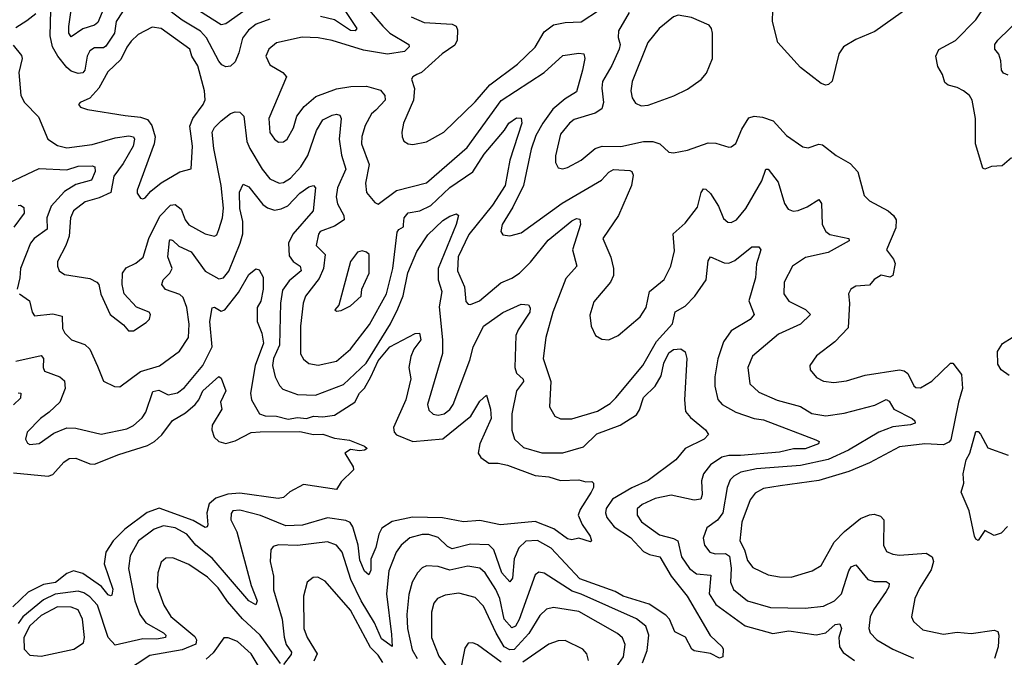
# Model space of a CAD drawing. Extents: x 1954683 to 2060285, y 904798 to 1016299.
# Tile 358 of 472: x 2006971 to 2011239, y 998149 to 1000913. Entities that reach past the tile are written whole.
import ezdxf

# ---------------------------------------------------------------- set-up
doc = ezdxf.new("R2010")
doc.units = 0

msp = doc.modelspace()

# ---------------------------------------------------------------- linework, layer by layer
at = {"layer": '0CON10XD'}
for points in [[(2007395, 1001105.9), (2007309.4, 1000900.6), (2007295, 1000888.8), (2007245, 1000873.2), (2007195, 1000839.4), (2007184.8, 1000854.8), (2007183.9, 1000883.9), (2007205.1, 1001025.1)], [(2007445, 1000989.5), (2007388.8, 1000905), (2007382.4, 1000855), (2007345, 1000797.9), (2007335, 1000791.8), (2007295, 1000790.7), (2007275, 1000778.9), (2007264.2, 1000755), (2007254, 1000695), (2007245, 1000683.3), (2007225, 1000680.3), (2007195, 1000690.5), (2007175, 1000706.4), (2007136.3, 1000755), (2007114.1, 1000795), (2007103.7, 1000843.7), (2007106.8, 1000955)], [(2008056, 1000915), (2007996.6, 1000893.4), (2007962.5, 1000867.5), (2007936.7, 1000833.3), (2007921.1, 1000768.9), (2007905, 1000730.6), (2007885, 1000711.5), (2007865, 1000708.7), (2007847.4, 1000717.4), (2007835, 1000732.9), (2007780.5, 1000835), (2007755, 1000863.3), (2007675, 1000911.7), (2007593.3, 1000973.3)], [(2007952.4, 1000957.6), (2007865, 1000894.6), (2007845, 1000891.2), (2007750.8, 1000950.8)], [(2008485.3, 1000955), (2008544.8, 1000884.8), (2008576.2, 1000855), (2008657.8, 1000805), (2008659.5, 1000795), (2008638.6, 1000775), (2008566.1, 1000763.9), (2008461.4, 1000781.4), (2008325, 1000823.6), (2008265.4, 1000834.6), (2008195, 1000837.7), (2008085, 1000812.2), (2008051.1, 1000785), (2008037.8, 1000755), (2008055, 1000717.5), (2008112, 1000685), (2008127.1, 1000665), (2008051.5, 1000485), (2008054.7, 1000424.7), (2008075, 1000395.7), (2008092.8, 1000382.8), (2008115, 1000383.1), (2008130.6, 1000395), (2008157.7, 1000445), (2008172.1, 1000495), (2008203.7, 1000536.3), (2008255, 1000579.7), (2008345, 1000614.1), (2008406.1, 1000623.9), (2008475, 1000625.7), (2008535, 1000607.4), (2008554, 1000585), (2008554.7, 1000565), (2008515, 1000521.3), (2008496.2, 1000505), (2008469.1, 1000455), (2008453.8, 1000406.2), (2008452.4, 1000375), (2008485.8, 1000285), (2008470, 1000205), (2008473.7, 1000163.7), (2008510.3, 1000120.3), (2008525, 1000114.3), (2008605, 1000172.7), (2008735, 1000205.5), (2008911.3, 1000358.7), (2009057.7, 1000562.3), (2009245, 1000684.2), (2009325, 1000757.5), (2009395, 1000767.9), (2009416.7, 1000765), (2009420.6, 1000745), (2009410, 1000695), (2009385, 1000600), (2009335, 1000570.7), (2009282.5, 1000525), (2009238, 1000465), (2009208.7, 1000411.3), (2009188.1, 1000351.9), (2009154.8, 1000195), (2009108.9, 1000101.1), (2009063.1, 1000025), (2009056.2, 999995), (2009065, 999981.2), (2009095, 999976), (2009145, 999990), (2009321.8, 1000118.2), (2009492.9, 1000217.1), (2009525, 1000252.7), (2009545, 1000263.2), (2009615, 1000258.9), (2009624.5, 1000254.5), (2009629.6, 1000239.6), (2009622.4, 1000195), (2009566.1, 1000063.9), (2009498.6, 999965), (2009533.4, 999883.4), (2009545.6, 999835), (2009544.4, 999805), (2009532.5, 999775), (2009459.1, 999690.9), (2009442.3, 999632.3), (2009448.8, 999585), (2009467.5, 999545), (2009495, 999528.8), (2009525, 999526.2), (2009565, 999544), (2009660, 999625), (2009686.9, 999665), (2009700.6, 999735), (2009765, 999786.7), (2009793.1, 999845), (2009809.2, 999910.8), (2009803.5, 999985), (2009855, 1000031.5), (2009909, 1000101), (2009925, 1000163.8), (2009935, 1000180), (2009945, 1000178.6), (2009965, 1000159.4), (2010000, 1000105), (2010022.2, 1000052.2), (2010040, 1000035), (2010055, 1000034.4), (2010077.5, 1000045), (2010119.1, 1000095), (2010187.3, 1000215), (2010204.7, 1000265.3), (2010215, 1000265.8), (2010258.3, 1000208.3), (2010286, 1000116), (2010302.6, 1000092.6), (2010323.8, 1000083.8), (2010345, 1000085.5), (2010385, 1000101.8), (2010435, 1000134.3), (2010445.9, 1000115.9), (2010450, 1000025), (2010465, 999995.7), (2010482.6, 999982.6), (2010565, 999965.5), (2010566.9, 999955), (2010475.5, 999904.5), (2010377, 999883), (2010320.9, 999845), (2010284.6, 999775), (2010283.5, 999725), (2010305, 999693.6), (2010377.5, 999657.5), (2010399.4, 999635), (2010355, 999593.2), (2010259.4, 999550.6), (2010147.5, 999455), (2010127.3, 999405), (2010136.5, 999335), (2010175, 999299.1), (2010254.1, 999264.1), (2010355, 999236.9), (2010405, 999206.4), (2010465, 999195.8), (2010545, 999208), (2010677.1, 999242.9), (2010726.7, 999266.7), (2010739.9, 999259.9), (2010760.4, 999225), (2010840, 999185), (2010851.1, 999175), (2010851.9, 999165), (2010832.7, 999157.2), (2010755, 999148.1), (2010695, 999125.5), (2010562.8, 999047.2), (2010475, 999007.2), (2010355, 998981.2), (2010165, 998966.2), (2010097.5, 998952.5), (2010066.4, 998935), (2010051.2, 998918.8), (2010037.5, 998885), (2010018.4, 998775), (2009996.2, 998743.8), (2009949.3, 998710.7), (2009933.4, 998666.6), (2009939.2, 998635), (2009963.1, 998605), (2009985, 998598.4), (2010029.9, 998599.9), (2010048, 998588), (2010054.8, 998535.2), (2010051.4, 998475), (2010065, 998442.9), (2010125.7, 998395), (2010225, 998366.1), (2010375, 998361.8), (2010455, 998370.7), (2010502.5, 998395), (2010532.5, 998425), (2010565.3, 998525), (2010575, 998542.2), (2010595, 998550.6), (2010647.2, 998487.2), (2010675, 998478.4), (2010727.4, 998477.4), (2010739.6, 998469.6), (2010738.8, 998455), (2010727.3, 998435), (2010671.8, 998355), (2010657.2, 998325), (2010651.8, 998275), (2010657.5, 998255), (2010685.7, 998225.7), (2010755, 998184.2), (2010845, 998146.2)], [(2008375, 1000961.4), (2008432.5, 1000875), (2008424.6, 1000865.4), (2008405, 1000866.9), (2008335, 1000911.9), (2008275, 1000926.5)], [(2008668.6, 1000925), (2008725, 1000900.5), (2008845, 1000894), (2008863.3, 1000885), (2008868.8, 1000868.8), (2008867.8, 1000825), (2008857.1, 1000802.9), (2008802.5, 1000765), (2008712.2, 1000685), (2008692.5, 1000675), (2008674.8, 1000665.3), (2008670, 1000655), (2008681.8, 1000615), (2008677.9, 1000565), (2008634.5, 1000465), (2008628.1, 1000425), (2008628.6, 1000405), (2008636.9, 1000386.9), (2008655, 1000375.8), (2008675, 1000372.9), (2008735, 1000383.3), (2008809.4, 1000425), (2008945, 1000556.7), (2009009.5, 1000630.5), (2009129, 1000721), (2009205.9, 1000794.1), (2009245, 1000860), (2009285, 1000890.5), (2009335, 1000900.9), (2009405, 1000904.6), (2009484.4, 1000955.6)], [(2009612.5, 1000945), (2009566.4, 1000865), (2009565.8, 1000835.8), (2009573.9, 1000805), (2009569.2, 1000785), (2009538.1, 1000715), (2009496.7, 1000645), (2009494.3, 1000615.7), (2009502, 1000555), (2009493.7, 1000526.3), (2009465, 1000507.5), (2009375, 1000480), (2009354.6, 1000465), (2009315, 1000417.5), (2009293.6, 1000323.6), (2009293.6, 1000293.6), (2009305, 1000270.8), (2009325, 1000266.9), (2009345, 1000272.5), (2009405, 1000304.5), (2009465.7, 1000354.3), (2009495.7, 1000364.3), (2009576.2, 1000363.8), (2009675, 1000385.3), (2009714.7, 1000385.3), (2009745.5, 1000375), (2009785, 1000339.2), (2009805, 1000335.7), (2009865, 1000348.2), (2009955, 1000380), (2009988.2, 1000378.2), (2010045, 1000360), (2010055, 1000362), (2010075, 1000376.7), (2010101.2, 1000438.8), (2010131.7, 1000488.3), (2010155, 1000495.6), (2010191.2, 1000491.2), (2010237.5, 1000475), (2010295, 1000411.4), (2010365, 1000362), (2010388.3, 1000358.3), (2010435, 1000374.4), (2010451.3, 1000371.3), (2010510, 1000325), (2010570.4, 1000290.4), (2010603.6, 1000253.6), (2010630.9, 1000150.9), (2010655, 1000128), (2010735, 1000084.3), (2010758.1, 1000065), (2010769.5, 1000045), (2010768.5, 1000011.5), (2010728.6, 999915), (2010758.9, 999875), (2010766.2, 999856.2), (2010755.4, 999804.6), (2010742.9, 999797.1), (2010705, 999805.6), (2010675, 999787.8), (2010655, 999761.9), (2010595, 999757.5), (2010573.8, 999745), (2010563.8, 999725), (2010568.1, 999685), (2010561.8, 999578.2), (2010503.7, 999516.3), (2010425, 999456), (2010396, 999415), (2010397.5, 999395), (2010425, 999362.9), (2010455, 999347.1), (2010499.7, 999340.3), (2010555, 999348.5), (2010635, 999372.7), (2010785, 999395.3), (2010805, 999391.3), (2010820.2, 999380.3), (2010846.2, 999326.2), (2010855, 999319.4), (2010875, 999318.1), (2010925, 999346.9), (2011005, 999424), (2011015, 999424.2), (2011053.1, 999375), (2011058.1, 999315), (2011040, 999255), (2011007.3, 999092.7), (2010998.6, 999081.4), (2010975, 999070.6), (2010895, 999074.7), (2010785, 999061.3), (2010655, 998992.2), (2010565, 998954.3), (2010435, 998915.6), (2010267, 998893), (2010195, 998880.7), (2010158.5, 998861.5), (2010137.9, 998832.1), (2010100.8, 998735), (2010093.1, 998655), (2010113.2, 998615), (2010125, 998569.2), (2010148.8, 998538.8), (2010215, 998506.8), (2010265, 998498.7), (2010315, 998497.5), (2010406.2, 998523.8), (2010445, 998547.5), (2010501.2, 998648.8), (2010545.7, 998694.3), (2010615, 998751.1), (2010655, 998767.7), (2010675, 998769.6), (2010701.7, 998761.7), (2010716.5, 998745), (2010715.4, 998635), (2010728.8, 998608.8), (2010755, 998596.9), (2010785, 998592.8), (2010900.2, 998600.2), (2010925.5, 998585), (2010931.8, 998565), (2010921.5, 998528.5), (2010871.7, 998448.3), (2010850.4, 998405), (2010837.1, 998325), (2010844.5, 998304.5), (2010885, 998268.9), (2010975, 998250), (2011035, 998258.5), (2011095, 998252.7), (2011195, 998266.9), (2011210.7, 998260.7), (2011215.5, 998245.5), (2011211.8, 998195), (2011195.6, 998145)], [(2010836.2, 1000975), (2010677.8, 1000862.2), (2010595, 1000827.1), (2010541.2, 1000795), (2010522, 1000765), (2010492.9, 1000647.1), (2010477.1, 1000632.9), (2010465, 1000630), (2010445, 1000636.7), (2010355, 1000705.5), (2010257.7, 1000815), (2010234.4, 1000905), (2010236, 1000954)], [(2011270, 1000315), (2011229.9, 1000280.1), (2011183.2, 1000276.8), (2011155, 1000266), (2011145, 1000270), (2011114.4, 1000375), (2011114.5, 1000485), (2011099.2, 1000565), (2011088, 1000585), (2011061.2, 1000605), (2011035, 1000620), (2010995, 1000630), (2010980.9, 1000640.9), (2010970.5, 1000675), (2010950.5, 1000710.5), (2010941.5, 1000755), (2010955, 1000784.3), (2011027.6, 1000822.4), (2011115, 1000912), (2011157.5, 1000975)], [(2007041, 1000939), (2007001.9, 1000908.1), (2006955, 1000877.8)], [(2009665, 1000540), (2009695, 1000543.1), (2009806.9, 1000583.1), (2009865, 1000611.9), (2009925.5, 1000654.5), (2009948, 1000682), (2009974.3, 1000745), (2009974.2, 1000855), (2009970, 1000875), (2009959.4, 1000889.4), (2009882.4, 1000922.4), (2009825, 1000933.3), (2009805, 1000926.2), (2009743.1, 1000875), (2009693.1, 1000815), (2009626.5, 1000645), (2009620, 1000605), (2009625.6, 1000575), (2009640.7, 1000550.7), (2009665, 1000540)], [(2011255, 1000672.2), (2011235, 1000682), (2011226.9, 1000695), (2011223.3, 1000735), (2011215, 1000764), (2011197.1, 1000785), (2011198.2, 1000805), (2011210.9, 1000825), (2011315, 1000925.3)], [(2007505, 1000136.2), (2007515, 1000141.2), (2007540, 1000170), (2007585, 1000205.5), (2007665, 1000253.2), (2007715, 1000266.7), (2007720.9, 1000365), (2007708.9, 1000451.1), (2007721.2, 1000485), (2007766.4, 1000545), (2007774.6, 1000565.4), (2007772.9, 1000605), (2007743.3, 1000713.3), (2007716.7, 1000755), (2007709.1, 1000785), (2007585, 1000875.3), (2007545, 1000880.4), (2007485, 1000848.8), (2007455, 1000820.7), (2007435, 1000794.5), (2007409.4, 1000740.6), (2007353, 1000687), (2007313.6, 1000616.4), (2007275, 1000572.5), (2007233.3, 1000555), (2007226.7, 1000545), (2007235, 1000534.2), (2007265, 1000523.3), (2007428.3, 1000498.2), (2007495, 1000490.6), (2007525, 1000480.6), (2007543.7, 1000455), (2007557.8, 1000405), (2007554.7, 1000375), (2007480, 1000175), (2007481.1, 1000161.1), (2007495, 1000140), (2007505, 1000136.2)], [(2006942.3, 1000802.3), (2006978.5, 1000758.5), (2006982.1, 1000745), (2006967.3, 1000685), (2006975.5, 1000585), (2006991.8, 1000555), (2007052.2, 1000492.2), (2007093.5, 1000395), (2007135, 1000367.3), (2007175, 1000358.2), (2007285, 1000372.9), (2007385, 1000401.8), (2007445, 1000410), (2007464.2, 1000405), (2007468.9, 1000395), (2007462.9, 1000365), (2007420.2, 1000289.8), (2007379.8, 1000235), (2007365.8, 1000164.2), (2007315, 1000140.4), (2007255, 1000123.8), (2007204.6, 1000085), (2007192, 1000055), (2007185.2, 999974.7), (2007170.8, 999935), (2007134.5, 999865), (2007134.5, 999845), (2007142.9, 999825), (2007165, 999808.6), (2007275, 999791.9), (2007305.7, 999775), (2007314.4, 999765), (2007323.6, 999723.6), (2007363.8, 999635), (2007421.2, 999591.2), (2007443.3, 999565), (2007465, 999564), (2007519.7, 999600.3), (2007533.3, 999615), (2007537.5, 999635), (2007532.5, 999645), (2007477.5, 999667.5), (2007424.6, 999724.6), (2007415.5, 999765), (2007417.1, 999815), (2007432.4, 999837.6), (2007475, 999857.3), (2007506.3, 999883.7), (2007531.4, 999965), (2007578.7, 1000061.3), (2007625, 1000110), (2007645, 1000112.5), (2007671.5, 1000091.5), (2007688.7, 1000045), (2007705, 1000023.5), (2007775, 999984.6), (2007815, 999975.6), (2007825, 999980), (2007835, 1000003.8), (2007850.7, 1000055), (2007854.3, 1000095.7), (2007844.5, 1000195), (2007812.1, 1000355), (2007805.7, 1000425), (2007815, 1000445.4), (2007843.8, 1000475), (2007885, 1000507.1), (2007905, 1000513.9), (2007925, 1000511.8), (2007942.5, 1000495), (2007956.2, 1000385), (2007968.1, 1000355), (2008022.1, 1000265), (2008055, 1000223.8), (2008095.3, 1000205.3), (2008115, 1000207.2), (2008145, 1000225.9), (2008190, 1000275), (2008220.5, 1000325), (2008257, 1000433), (2008285, 1000478.8), (2008325, 1000499.6), (2008345, 1000503.5), (2008359.1, 1000499.1), (2008364.5, 1000484.5), (2008356, 1000395), (2008365.9, 1000325.9), (2008384.7, 1000265), (2008348.9, 1000185), (2008342.3, 1000145), (2008348.9, 1000115), (2008376, 1000065), (2008377.6, 1000045), (2008335, 1000018.6), (2008274.2, 999995), (2008266, 999984), (2008256.2, 999935), (2008295.4, 999895), (2008288.7, 999835), (2008269.2, 999790.8), (2008210, 999715), (2008199.3, 999685), (2008188.2, 999585), (2008187.9, 999465), (2008201.1, 999441.1), (2008225, 999422.7), (2008265, 999416.2), (2008345, 999432.5), (2008405, 999484.6), (2008487.9, 999592.1), (2008560.5, 999725), (2008588.4, 999835), (2008607.9, 999992.1), (2008615, 1000004.4), (2008634.1, 1000015.9), (2008635.4, 1000025.4), (2008638.2, 1000055), (2008654.4, 1000075.6), (2008705.6, 1000084.4), (2008752.8, 1000107.2), (2008835, 1000185.7), (2008935, 1000254.1), (2008985, 1000329.7), (2009072.9, 1000435), (2009090.6, 1000465), (2009125, 1000488.1), (2009145, 1000486), (2009147.2, 1000465), (2009096.1, 1000305), (2009075.8, 1000195), (2009021, 1000109), (2008917.6, 999982.4), (2008871.3, 999885), (2008868.8, 999825), (2008898.5, 999755), (2008905, 999691.2), (2008915, 999680), (2008925, 999678.6), (2008964, 999694), (2009056.7, 999773.3), (2009105, 999792.5), (2009136.9, 999815), (2009185, 999862), (2009261.8, 999958.2), (2009365, 1000041.8), (2009385, 1000051.1), (2009398.7, 1000048.7), (2009401.2, 1000025), (2009367.3, 999915), (2009385.4, 999845), (2009338.1, 999791.9), (2009282.6, 999645), (2009251.8, 999535), (2009239.6, 999445), (2009273.6, 999345), (2009267.8, 999235), (2009290, 999195), (2009315, 999183.3), (2009365, 999183.6), (2009475.8, 999215.8), (2009530.7, 999249.3), (2009555, 999274.5), (2009671.8, 999415), (2009731, 999519), (2009800.3, 999595), (2009812.9, 999647.1), (2009855, 999671.2), (2009898.1, 999715), (2009946.2, 999785), (2009955, 999867.5), (2009965, 999885.7), (2010025, 999860), (2010045, 999858.5), (2010070.5, 999869.5), (2010145, 999928.1), (2010175, 999928), (2010184, 999915), (2010164.5, 999855), (2010159.7, 999795), (2010132.2, 999695), (2010154.2, 999635), (2010136.8, 999613.2), (2010054.6, 999565), (2010022.4, 999517.6), (2009996.8, 999443.2), (2009983.9, 999365), (2009983.8, 999325), (2009996.7, 999266.7), (2010016.5, 999245), (2010075, 999211.9), (2010154, 999185), (2010195, 999179.3), (2010422.1, 999092.1), (2010436.7, 999085), (2010433.3, 999075), (2010375, 999053.2), (2010325, 999053.1), (2010265, 999038.7), (2010095, 999023.6), (2010045, 999024.8), (2010015, 999017), (2009965.6, 998984.4), (2009935.3, 998945), (2009926.5, 998915), (2009929.4, 998855), (2009922.9, 998835), (2009895, 998830.3), (2009795, 998852.5), (2009725, 998837.2), (2009668.8, 998811.2), (2009647.4, 998792.6), (2009647.1, 998765), (2009666.9, 998736.9)], [(2006923.6, 1000206.4), (2007055, 1000267.6), (2007175, 1000263), (2007225, 1000278.5), (2007285, 1000280.3), (2007297.3, 1000275), (2007299.1, 1000255), (2007282.3, 1000217.7), (2007215, 1000198.6), (2007165, 1000169.1), (2007107.1, 1000105), (2007088.3, 1000055), (2007089.8, 1000005), (2007033.8, 999965), (2007018.7, 999945), (2006974.2, 999835), (2006972.5, 999795), (2006960, 999745)], [(2006970.8, 999725), (2007014.3, 999695), (2007025.6, 999645.6), (2007035, 999630), (2007115, 999638.8), (2007155, 999628.6), (2007156.2, 999575), (2007166.4, 999555), (2007195.3, 999525.3), (2007254.2, 999505), (2007275, 999485.5), (2007307.9, 999412.1), (2007335, 999345.8), (2007382.7, 999322.7), (2007405, 999322.2), (2007495, 999388.9), (2007576.8, 999413.2), (2007663.3, 999476.8), (2007703.2, 999535), (2007706.4, 999593.6), (2007695.2, 999665), (2007679.3, 999709.3), (2007665, 999721.8), (2007603.8, 999743.8), (2007587.5, 999765), (2007592.9, 999785), (2007622, 999815), (2007632.1, 999835), (2007613.8, 999885), (2007620.6, 999955), (2007625, 999960), (2007635, 999956.4), (2007661.7, 999931.8), (2007715, 999907.1), (2007775, 999822.9), (2007835, 999790.4), (2007855, 999793.8), (2007877.4, 999822.6), (2007927.4, 999945), (2007938, 999985), (2007938.2, 1000038.2), (2007925.3, 1000094.7), (2007924, 1000165), (2007940.3, 1000199.7), (2007965, 1000189.1), (2008025, 1000111.8), (2008045, 1000097.5), (2008075, 1000088.1), (2008105, 1000092.8), (2008133.9, 1000106.1), (2008185, 1000161.4), (2008225, 1000188.8), (2008245, 1000194.2), (2008252.9, 1000185), (2008243.3, 1000085), (2008155, 999983.3), (2008136.7, 999945), (2008139.3, 999889.3), (2008156.9, 999865), (2008187.1, 999845), (2008191.1, 999825), (2008138.5, 999781.5), (2008109.7, 999740.3), (2008101, 999685), (2008097.5, 999502.5), (2008071.9, 999445), (2008066.9, 999415), (2008078.7, 999365), (2008097.3, 999327.2), (2008112.2, 999312.2), (2008175, 999288), (2008253.9, 999286.1), (2008375, 999331.9), (2008472.7, 999425), (2008578.1, 999595), (2008610.2, 999659.8), (2008633.8, 999716.2), (2008653.3, 999816.7), (2008691.9, 999908.1), (2008739.8, 999980.2), (2008805, 1000042.5), (2008835, 1000061.8), (2008865, 1000071.2), (2008873.3, 1000065), (2008863.1, 1000025), (2008785.4, 999835), (2008785.2, 999785), (2008800.2, 999735), (2008788.7, 999668.7), (2008804.2, 999525.8), (2008804.3, 999465.7), (2008738.5, 999245), (2008745, 999220), (2008762.9, 999202.9), (2008785, 999199.3), (2008810.8, 999205), (2008835, 999222.9), (2008850.3, 999245), (2008922.6, 999437.4), (2008936.7, 999493.3), (2008981.7, 999585), (2009065, 999644.7), (2009145, 999680), (2009176.8, 999676.8), (2009183.6, 999663.6), (2009182.5, 999645), (2009131.4, 999568.6), (2009122.2, 999545), (2009117.4, 999405), (2009125, 999381.5), (2009153.2, 999355), (2009154.8, 999345), (2009125, 999304), (2009104.1, 999205), (2009104.7, 999134.7), (2009115.8, 999095.7), (2009155, 999059.2), (2009235, 999035.2), (2009324.7, 999035.3), (2009415, 999061.1), (2009472.2, 999117.8), (2009573.8, 999156.2), (2009645, 999200.3), (2009658.2, 999221.8), (2009674.8, 999275), (2009726, 999325), (2009750.8, 999369.2), (2009763.5, 999425), (2009785, 999468.6), (2009805, 999483.1), (2009837.1, 999487.1), (2009855, 999473.8), (2009863.3, 999445), (2009853.1, 999265), (2009857.3, 999215), (2009878.3, 999188.3), (2009944.2, 999135), (2009956, 999115), (2009938.6, 999095), (2009856, 999054), (2009815, 999006), (2009694.8, 998915.2), (2009625, 998883.7), (2009541.1, 998835), (2009513.3, 998795), (2009510.3, 998775), (2009515.9, 998755), (2009547.2, 998715), (2009618.3, 998668.3), (2009675, 998607.4), (2009700.6, 998595), (2009745.9, 998585), (2009795, 998501.2), (2009864.8, 998414.8), (2009964.6, 998244.6), (2010015.7, 998195), (2010020.8, 998185), (2010018.3, 998151.7), (2010005, 998145.8), (2009965.3, 998165.3), (2009895, 998176.9), (2009885, 998184.2), (2009857.1, 998237.1), (2009810.5, 998260.5), (2009788, 998315), (2009771.9, 998331.9), (2009699.4, 998379.4), (2009586.5, 998415), (2009552, 998435), (2009399.7, 998489.7), (2009275, 998622.8), (2009215, 998656.2), (2009165, 998652.6), (2009135, 998624.6), (2009115, 998576), (2009107, 998493), (2009095, 998476.4), (2009060.3, 998515), (2009026, 998615), (2009005, 998637.2), (2008925, 998640.5), (2008845, 998619.1), (2008825, 998629.6), (2008785, 998669.2), (2008745, 998681.7), (2008715, 998681.5), (2008662.8, 998667.2), (2008624.3, 998635.7), (2008602.5, 998605), (2008571.6, 998525), (2008561.3, 998425), (2008582.3, 998247.7), (2008585, 998196.7), (2008539.7, 998229.7), (2008509.5, 998299.5), (2008450.9, 998395), (2008406.1, 998486.1), (2008368.9, 998605), (2008345, 998636.1), (2008305, 998650.5), (2008174.7, 998634.7), (2008093.3, 998636.7), (2008069.8, 998630.2), (2008059.1, 998615), (2008056.7, 998565), (2008071, 998501), (2008071.7, 998441.7), (2008108.7, 998315), (2008117, 998237), (2008126.2, 998205), (2008148.7, 998171.3), (2008147.7, 998162.3), (2008115, 998118.9)], [(2006965, 1000108), (2006975, 1000109.5), (2006989.8, 1000099.8), (2006991.3, 1000075), (2006945.5, 1000014.5)], [(2008345, 999650), (2008365, 999653.3), (2008405, 999672.9), (2008451.5, 999715), (2008454.4, 999745), (2008485.4, 999815), (2008485.6, 999895), (2008475, 999905.8), (2008455, 999910.8), (2008435, 999906), (2008404.7, 999865.3), (2008354.2, 999675.8), (2008337.5, 999655), (2008345, 999650)], [(2006955, 999432.9), (2007065, 999457.1), (2007074.6, 999445), (2007072.6, 999405), (2007079.3, 999389.3), (2007145, 999364.5), (2007165, 999347.5), (2007168.2, 999315), (2007144.7, 999255.3), (2007098.6, 999211.4), (2007061.1, 999185), (2007003.1, 999125), (2006997.1, 999095), (2007005, 999078), (2007015, 999071.9), (2007055, 999076.9), (2007119.4, 999120.6), (2007175, 999143.6), (2007215, 999142.1), (2007325, 999116.2), (2007435, 999140), (2007465, 999153.8), (2007502, 999188), (2007517.8, 999212.2), (2007548.2, 999301.8), (2007575, 999307.6), (2007615, 999287.8), (2007655, 999296.1), (2007685, 999318.8), (2007765.5, 999414.5), (2007805.7, 999495), (2007794.7, 999605.3), (2007805, 999664.2), (2007815, 999666.5), (2007845, 999650), (2007860, 999655), (2007919.7, 999730.3), (2007965, 999808.5), (2007995, 999833.3), (2008009.5, 999829.5), (2008027.2, 999797.2), (2008026.9, 999745), (2008016.3, 999693.7), (2008000.4, 999665), (2008000, 999605), (2008020.5, 999555), (2008028.3, 999511.7), (2007991.4, 999415), (2007972.2, 999295), (2007975.5, 999265), (2008010.8, 999205), (2008035, 999196), (2008085, 999195.3), (2008135, 999182), (2008175, 999189.6), (2008215, 999185.3), (2008245, 999194.1), (2008285, 999191.6), (2008335, 999198.6), (2008424.3, 999255.7), (2008443.9, 999295), (2008465, 999315.9), (2008493.6, 999365), (2008525, 999433.9), (2008575, 999495.9), (2008685, 999552.7), (2008704.5, 999554.5), (2008709.4, 999525), (2008679.4, 999485), (2008666.5, 999453.5), (2008658.5, 999405), (2008667.1, 999357.1), (2008644.8, 999265), (2008590.9, 999145), (2008594.5, 999125), (2008604.2, 999114.2), (2008675, 999084.8), (2008805, 999097), (2008926, 999194), (2008965, 999259.2), (2008995, 999286.2), (2009011.2, 999225), (2009014.8, 999185), (2008966.2, 999075), (2008958.9, 999035), (2008969.5, 999015), (2009005, 998991.4), (2009045, 998990.8), (2009085, 998982), (2009205, 998937.5), (2009265, 998931.5), (2009315, 998915.5), (2009395, 998918.8), (2009425, 998910), (2009451.2, 998911.2), (2009458, 998905), (2009458.9, 998885), (2009448.1, 998865), (2009400.2, 998789.8), (2009391.1, 998765), (2009408.7, 998725), (2009444.5, 998675), (2009449.2, 998655), (2009445, 998650), (2009395, 998665.7), (2009365, 998658.8), (2009345, 998662.5), (2009287, 998707), (2009205, 998738.4), (2009055, 998723.5), (2008965, 998742.9), (2008895, 998736), (2008804.4, 998754.4), (2008673.2, 998756.8), (2008585, 998738.1), (2008541.2, 998708.8), (2008527.2, 998682.8), (2008514.4, 998625), (2008493.8, 998575), (2008493.5, 998526.5), (2008485, 998507.5), (2008465, 998522.7), (2008445, 998570.5), (2008438.1, 998635), (2008415.8, 998715), (2008403.1, 998733.1), (2008385, 998743.2), (2008305, 998754.3), (2008197.3, 998722.7), (2008125, 998720), (2008015, 998764.7), (2007925, 998787.2), (2007895, 998784.3), (2007887.7, 998772.3), (2007886.8, 998745), (2007912.8, 998692.8), (2007975, 998460.8), (2008000.5, 998395), (2007995, 998377.5), (2007965, 998394.2), (2007805, 998579.6), (2007734.3, 998635), (2007695, 998682.9), (2007645, 998710.4), (2007595, 998719.8), (2007554.6, 998705), (2007486.1, 998655), (2007450.4, 998589.6), (2007442.9, 998535), (2007470.4, 998395), (2007491.8, 998335), (2007518.3, 998298.3), (2007594.1, 998255), (2007605.3, 998245), (2007603.5, 998235), (2007565, 998228.4), (2007505, 998229.4), (2007385, 998202.7), (2007355, 998235.7), (2007308.8, 998375), (2007275, 998411.1), (2007249.1, 998429.1), (2007225, 998436.3), (2007125, 998423.3), (2007075, 998397.9), (2006984.5, 998325), (2006964.5, 998295.5)], [(2011259.3, 999370.7), (2011225.4, 999395.4), (2011210.3, 999420.3), (2011209.4, 999475), (2011230.9, 999509.1), (2011272.5, 999535)], [(2006945, 998949.1), (2007095, 998934.8), (2007115, 998941.4), (2007162.6, 998995), (2007185, 999011.5), (2007215, 999012.2), (2007275, 998988.1), (2007295, 998986.1), (2007401.1, 999028.9), (2007525, 999068), (2007555.4, 999084.6), (2007586.9, 999113.1), (2007633.6, 999176.4), (2007690.5, 999209.5), (2007731.2, 999245), (2007748.1, 999265), (2007765.3, 999305), (2007835, 999367.1), (2007845, 999360), (2007864.3, 999305), (2007841.9, 999255), (2007847.7, 999225), (2007805.6, 999155), (2007804.3, 999135), (2007813.8, 999103.8), (2007834.7, 999084.7), (2007865, 999076.9), (2007905, 999087.8), (2007975, 999123.5), (2008013.4, 999126.6), (2008185, 999128.8), (2008245, 999115.7), (2008285, 999116.2), (2008335, 999100), (2008401.2, 999091.2), (2008465.6, 999065), (2008477.1, 999055), (2008465, 999047.3), (2008444.2, 999044.2), (2008405, 999050.4), (2008380, 999035), (2008416, 998975), (2008418.3, 998961.7), (2008365, 998910), (2008345, 998877.5), (2008201.7, 998898.3), (2008142.7, 998867.3), (2008115, 998842), (2008092.1, 998837.9), (2007925, 998861), (2007872.8, 998857.2), (2007821.4, 998838.6), (2007791.9, 998815), (2007781.7, 998775), (2007786.7, 998723.3), (2007784.4, 998715.6), (2007775, 998712.2), (2007723.2, 998743.2), (2007575.9, 998795.9), (2007523.5, 998776.5), (2007426.4, 998705), (2007376.4, 998655), (2007344.8, 998605.2), (2007337.7, 998555), (2007374.5, 998445), (2007370.9, 998419.1), (2007365, 998415.7), (2007355, 998420.9), (2007326.5, 998456.5), (2007245, 998512.9), (2007204, 998524), (2007175, 998513.4), (2007126.4, 998473.6), (2007074.5, 998465), (2007008.1, 998431.9), (2006942, 998368)], [(2006965, 999295.4), (2006975.9, 999295), (2006975, 999272.3), (2006945, 999243.9)], [(2011253.2, 998716.8), (2011225, 998687.5), (2011195, 998677.5), (2011155, 998698.8), (2011125, 998656.2), (2011115, 998662), (2011109.6, 998675), (2011086.8, 998785), (2011051.2, 998865), (2011063.3, 998905), (2011060, 998945), (2011073.8, 999005), (2011090, 999035), (2011115, 999128), (2011125, 999128.8), (2011135, 999116.7), (2011167.5, 999057.5), (2011255, 999025.8)], [(2009666.9, 998736.9), (2009745, 998680.3), (2009805.6, 998665), (2009823.3, 998655), (2009839.2, 998585), (2009874.2, 998534.2), (2009905, 998510.7), (2009966.5, 998505), (2009959, 998425), (2009988.8, 998378.8), (2010115.8, 998285.8), (2010235, 998252), (2010305, 998263.8), (2010423.6, 998246.4), (2010465, 998255.3), (2010505, 998291.3), (2010525.6, 998295), (2010532.5, 998275), (2010521.1, 998235), (2010524.6, 998195), (2010541, 998171), (2010589.2, 998135)], [(2008102, 998122), (2008013.4, 998245), (2007936.8, 998316.8), (2007871.3, 998391.3), (2007831, 998451), (2007785, 998496.5), (2007705, 998551.6), (2007635, 998580.4), (2007605, 998579.5), (2007585, 998562.5), (2007570, 998515), (2007566.8, 998455), (2007595.3, 998375), (2007626.3, 998326.3), (2007730.1, 998240.1), (2007736.9, 998225), (2007735, 998206), (2007675, 998182.4), (2007535, 998157), (2007425.6, 998085)], [(2009671.1, 998125), (2009691.3, 998178.7), (2009698, 998245), (2009684.6, 998285), (2009645, 998316.1), (2009405, 998423.8), (2009365.6, 998435.6), (2009245, 998514), (2009221.8, 998518.2), (2009205, 998507.1), (2009136.3, 998313.7), (2009120, 998285), (2009105, 998277.9), (2009070.4, 998315), (2009052.1, 998405), (2009035, 998444), (2008988.7, 998515), (2008965.2, 998535.2), (2008914.2, 998544.2), (2008835, 998527.7), (2008785, 998542.8), (2008735, 998546.2), (2008715, 998537.3), (2008694.8, 998515.2), (2008671.8, 998475), (2008657.9, 998422.1), (2008649.2, 998335), (2008652.8, 998275), (2008672.3, 998182.3), (2008693.7, 998145)], [(2008545, 998126.8), (2008525, 998158.1), (2008491.6, 998191.6), (2008405, 998353.8), (2008295, 998479.2), (2008263.2, 998496.8), (2008243.3, 998495), (2008217.5, 998475), (2008201.1, 998415), (2008203.4, 998275), (2008216.6, 998235), (2008260.5, 998165), (2008246.8, 998133.2)], [(2009527.5, 998065), (2009587.8, 998152.2), (2009595.3, 998205), (2009583.5, 998233.5), (2009562.8, 998252.8), (2009395, 998348.2), (2009285, 998364.7), (2009255, 998357.9), (2009225, 998331.3), (2009177.5, 998252.5), (2009115, 998183), (2009095, 998181.5), (2009070.9, 998195), (2009036.5, 998253.5), (2008980.8, 998370.8), (2008945, 998409.2), (2008875, 998427.8), (2008815, 998418.5), (2008781.9, 998405), (2008766, 998384), (2008756.1, 998345), (2008755.9, 998235), (2008788.1, 998155), (2008816.2, 998115)], [(2007065, 998154.8), (2007205.2, 998184.8), (2007247.5, 998212.5), (2007252.7, 998235), (2007243.4, 998315), (2007224.8, 998354.8), (2007195, 998367), (2007135, 998368.2), (2007065, 998331.2), (2007015, 998285.9), (2006989.6, 998235), (2006990.4, 998185), (2007015, 998158.4), (2007065, 998154.8)], [(2008022.1, 998085), (2007975, 998164.5), (2007915, 998217.3), (2007875, 998233.5), (2007855.5, 998234.5), (2007810.4, 998169.6), (2007779, 998141)], [(2009057.8, 998127.8), (2008955, 998203.3), (2008935, 998211.9), (2008915, 998210.8), (2008900.4, 998189.6), (2008878, 998072)], [(2009436.4, 998135), (2009430, 998165), (2009412.2, 998185), (2009335, 998222.1), (2009305, 998221.5), (2009265, 998207.1), (2009151.4, 998128.6)]]:
    msp.add_lwpolyline(points, dxfattribs=at)

doc.saveas('drawing.dxf')
